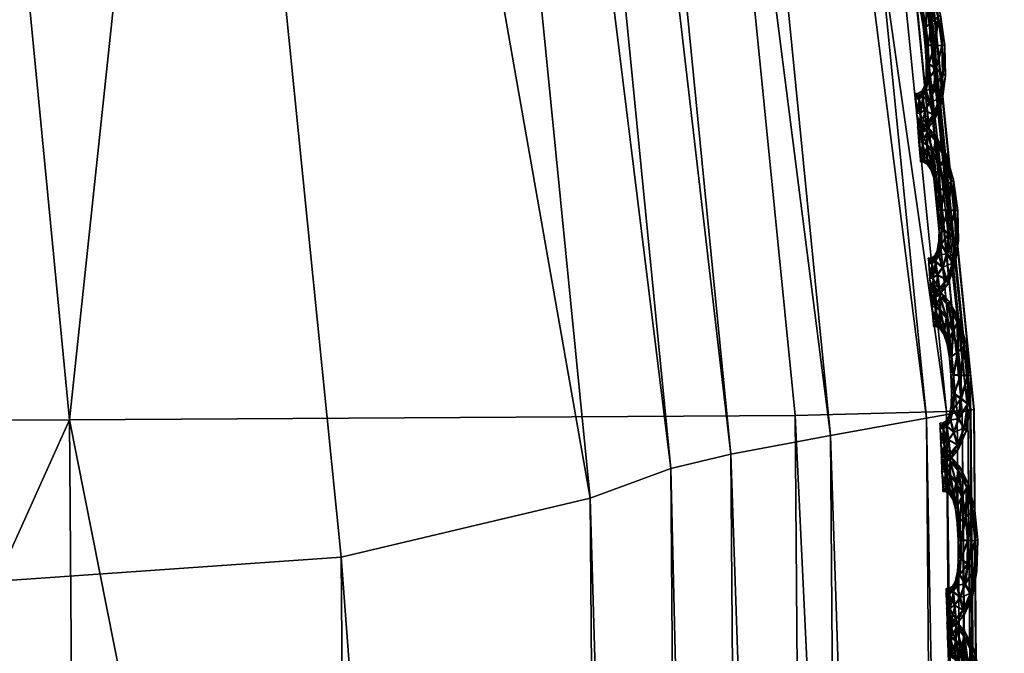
# Model space of a CAD drawing. Extents: x -7.4 to 7.4, y -11.5 to 9.8.
# Tile 380 of 469: x 7.08 to 7.428, y 1.151 to 1.375. Entities that reach past the tile are written whole.
import ezdxf

# ---------------------------------------------------------------- set-up
doc = ezdxf.new("R2010")
doc.units = 0
doc.header["$MEASUREMENT"] = 0
for name, color, linetype in [('A-FURN-3-ST', 150, 'Continuous'), ('A-FURN-3-ST-SEAM', 130, 'Continuous'), ('A-FURN-3-ST-SI', 160, 'Continuous')]:
    doc.layers.add(name, color=color, linetype=linetype)

msp = doc.modelspace()

# ---------------------------------------------------------------- meshes
at = {"layer": 'A-FURN-3-ST'}
mesh = msp.add_polyface(dxfattribs=at)
corners = [(6.79807, 4.56379, 17.6574), (7.0794, 3.58857, 17.67801), (7.07785, 3.58804, 17.67147), (7.28822, 2.48213, 17.70076), (7.2866, 2.48172, 17.69421), (7.08193, 3.58948, 17.68916), (7.29095, 2.48279, 17.71179), (6.8004, 4.56486, 17.66862), (7.41549, 1.23692, 17.70604), (7.29095, 2.48279, 17.68338), (7.28822, 2.48213, 17.68847), (7.41268, 1.23647, 17.71114), (7.33104, 1.22143, 17.75876), (7.20927, 2.45827, 17.73616), (7.18842, 2.45016, 17.75415), (6.9847, 3.54613, 17.73145), (6.95502, 3.52409, 17.82101), (7.15953, 2.43355, 17.84258), (7.00496, 3.55693, 17.71331), (7.24331, 2.4687, 17.73947), (7.03709, 3.57077, 17.71688), (6.72973, 4.52527, 17.69243), (6.75933, 4.54208, 17.69627), (7.06796, 3.58363, 17.71852), (7.27612, 2.47838, 17.74092), (7.36618, 1.22802, 17.76191), (7.40014, 1.23412, 17.7632), (6.79807, 4.56375, 17.64512), (7.0794, 3.58857, 17.66573), (7.08193, 3.58948, 17.66063), (6.79668, 4.56309, 17.65086), (7.4147, 1.23672, 17.75115), (7.29016, 2.4825, 17.72878), (7.41549, 1.23692, 17.73434), (7.08122, 3.58911, 17.70631), (6.78762, 4.55773, 17.69813), (6.79973, 4.56441, 17.68592), (7.41098, 1.23622, 17.71684), (7.41268, 1.23647, 17.72338), (6.86558, 3.4803, 18.00832), (7.07097, 2.40055, 18.02776)]
mesh.append_faces([[corners[k] for k in face] for face in [(0, 1, 2), (1, 3, 4), (4, 2, 1), (5, 6, 3), (3, 1, 5), (7, 5, 1), (8, 9, 10), (11, 10, 4), (12, 13, 14), (14, 15, 16), (16, 17, 14), (13, 18, 15), (15, 14, 13), (19, 20, 18), (18, 13, 19), (21, 18, 20), (22, 20, 23), (24, 23, 20), (20, 19, 24), (25, 19, 13), (26, 24, 19), (27, 28, 29), (28, 10, 9), (9, 29, 28), (2, 4, 10), (10, 28, 2), (30, 2, 28), (31, 32, 24), (33, 6, 32), (32, 34, 23), (23, 24, 32), (35, 23, 34), (36, 34, 5), (6, 5, 34), (34, 32, 6), (37, 4, 3), (38, 3, 6), (39, 40, 17), (17, 16, 39)]])
mesh = msp.add_polyface(dxfattribs=at)
corners = [(7.22977, 2.47974, 1.00292), (7.35379, 1.23499, 1.00342), (7.0974, 1.23355, 0.61819), (6.97746, 2.47748, 0.61819), (7.36432, -0.11388, 1.00364), (7.10761, -0.11441, 0.61819), (7.23187, -1.52018, 1.00345), (6.97947, -1.51977, 0.61819), (6.94358, -2.93336, 1.00296), (6.70064, -2.932, 0.61819), (6.49747, -4.30695, 1.00243), (6.26973, -4.302, 0.61819), (2.26399, -2.9313, 0.55836), (2.16775, -1.51952, 0.55836), (3.0253, -1.51952, 0.55836), (3.10702, -2.9313, 0.55836), (2.93167, -0.11466, 0.55836), (2.84505, 1.23285, 0.55836), (2.08805, -0.11466, 0.55836), (2.77575, 2.47636, 0.55836), (2.02663, 1.23285, 0.55836), (2.45224, -5.39073, 0.55836), (2.3693, -4.27613, 0.55836), (3.15503, -4.27547, 0.55836), (4.17159, -2.9313, 0.55836), (5.25451, -2.9313, 0.55836), (4.97271, -4.28639, 0.55836), (4.06343, -4.27934, 0.55836), (3.87811, -5.41615, 0.55836), (4.60186, -5.47272, 0.55836), (6.4913, -0.11462, 0.56582), (6.37871, -1.51956, 0.56582), (5.48815, -0.11466, 0.55836), (5.42456, -1.51952, 0.55836), (6.12967, -2.93138, 0.56582), (6.47938, 1.23293, 0.56582), (6.36909, 2.47649, 0.56582), (5.45958, 1.23285, 0.55836), (5.36104, 2.47636, 0.55836), (5.74344, -4.29463, 0.56582), (4.17689, -0.11466, 0.55836), (4.20372, -1.51956, 0.55836), (4.11143, 1.23285, 0.55836), (4.02429, 2.47636, 0.55836)]
mesh.append_faces([[corners[k] for k in face] for face in [(0, 1, 2), (2, 3, 0), (4, 5, 2), (2, 1, 4), (6, 7, 5), (5, 4, 6), (8, 9, 7), (7, 6, 8), (10, 11, 9), (9, 8, 10), (24, 25, 26), (26, 27, 24), (27, 26, 29), (30, 5, 7), (7, 31, 30), (32, 30, 31), (31, 33, 32), (33, 31, 34), (34, 25, 33), (31, 7, 9), (9, 34, 31), (3, 2, 35), (35, 36, 3), (36, 35, 37), (37, 38, 36), (35, 30, 32), (32, 37, 35), (2, 5, 30), (30, 35, 2), (34, 9, 11), (11, 39, 34), (25, 34, 39), (39, 26, 25), (40, 32, 33), (33, 41, 40), (41, 33, 25), (25, 24, 41), (38, 37, 42), (42, 43, 38), (37, 32, 40), (40, 42, 37)]])
mesh.append_faces([[corners[k] for k in face] for face in [(12, 13, 14), (14, 15, 12), (16, 14, 13), (17, 16, 18), (19, 17, 20), (21, 22, 23), (22, 12, 15), (15, 23, 22), (27, 23, 15), (14, 16, 40), (15, 14, 41), (17, 19, 43), (16, 17, 42)]], dxfattribs={"vtx0": -1, "vtx1": -1, "vtx2": -1})
mesh.append_faces([[corners[k] for k in face] for face in [(15, 24, 27), (23, 27, 28)]], dxfattribs={"vtx0": -1, "vtx2": -1})
mesh.append_faces([[corners[k] for k in face] for face in [(40, 41, 14), (41, 24, 15), (43, 42, 17), (42, 40, 16)]], dxfattribs={"vtx1": -1, "vtx2": -1})
mesh = msp.add_polyface(dxfattribs=at)
corners = [(7.28822, 2.48213, 17.68847), (7.41268, 1.23647, 17.71114), (7.41549, 1.23692, 17.70604), (7.42329, -0.11335, 17.72247), (7.4261, -0.11318, 17.71734), (7.41098, 1.23622, 17.71684), (7.42159, -0.11343, 17.72818), (7.2866, 2.48172, 17.69421), (7.32012, -0.12072, 17.78766), (7.30979, 1.21632, 17.77656), (7.28138, 1.20586, 17.86388), (7.29174, -0.12455, 17.87437), (7.18842, 2.45016, 17.75415), (7.15953, 2.43355, 17.84258), (7.33104, 1.22143, 17.75876), (7.34141, -0.11883, 17.76993), (7.37663, -0.11644, 17.77306), (7.36618, 1.22802, 17.76191), (7.20927, 2.45827, 17.73616), (7.24331, 2.4687, 17.73947), (7.40014, 1.23412, 17.7632), (7.41066, -0.11417, 17.77427), (7.4253, -0.11322, 17.76233), (7.4147, 1.23672, 17.75115), (7.27612, 2.47838, 17.74092), (7.29016, 2.4825, 17.72878), (7.41549, 1.23692, 17.73434), (7.4261, -0.11318, 17.74563), (7.28822, 2.48213, 17.70076), (7.41268, 1.23647, 17.72338), (7.42329, -0.11335, 17.73472), (7.29095, 2.48279, 17.71179), (6.90353, 1.16466, 18.23564), (6.9137, -0.13967, 18.24374), (7.20377, -0.13218, 18.05602), (7.19337, 1.18501, 18.0467), (7.07097, 2.40055, 18.02776)]
mesh.append_faces([[corners[k] for k in face] for face in [(0, 1, 2), (1, 3, 4), (4, 2, 1), (5, 6, 3), (3, 1, 5), (7, 5, 1), (8, 9, 10), (10, 11, 8), (9, 12, 13), (13, 10, 9), (12, 9, 14), (15, 14, 9), (9, 8, 15), (16, 17, 14), (14, 15, 16), (18, 14, 17), (19, 17, 20), (21, 20, 17), (17, 16, 21), (22, 23, 20), (20, 21, 22), (24, 20, 23), (25, 23, 26), (27, 26, 23), (23, 22, 27), (28, 29, 5), (29, 30, 6), (6, 5, 29), (26, 27, 30), (30, 29, 26), (31, 26, 29), (32, 33, 34), (34, 35, 32), (32, 35, 36), (36, 35, 10), (10, 13, 36), (35, 34, 11), (11, 10, 35)]])
at = {"layer": 'A-FURN-3-ST-SEAM'}
mesh = msp.add_polyface(dxfattribs=at)
corners = [(7.4018, 1.3845, 17.71779), (7.40417, 1.37594, 17.71798), (7.40196, 1.37416, 17.71928), (7.40298, 1.36584, 17.71943), (7.40512, 1.37664, 17.7146), (7.40022, 1.38125, 17.71913), (7.40049, 1.36588, 17.71813), (7.40556, 1.36584, 17.71817), (7.40663, 1.36588, 17.71479), (7.40247, 1.38578, 17.71441), (7.39859, 1.3904, 17.71764), (7.39978, 1.37243, 17.71802), (7.40081, 1.35929, 17.71821), (7.40326, 1.35752, 17.71954), (7.40576, 1.36588, 17.71144), (7.40441, 1.37597, 17.71125), (7.39788, 1.38611, 17.71901), (7.39871, 1.37799, 17.71795), (7.39962, 1.36588, 17.71475), (7.39907, 1.37177, 17.71468), (7.40576, 1.35574, 17.71833), (7.40683, 1.35509, 17.71498), (7.40599, 1.35583, 17.71159), (7.402, 1.38459, 17.71106), (7.39899, 1.39204, 17.71422), (7.39563, 1.39369, 17.71753), (7.39824, 1.3768, 17.7146), (7.39998, 1.36003, 17.71487), (7.40061, 1.35373, 17.71829), (7.40263, 1.35043, 17.71962), (7.40354, 1.3576, 17.71026), (7.40326, 1.36592, 17.71015), (7.40223, 1.37424, 17.71), (7.39563, 1.38883, 17.7189), (7.39725, 1.38182, 17.71783), (7.39713, 1.38022, 17.71452), (7.40002, 1.37247, 17.71129), (7.40069, 1.36592, 17.71141), (7.39895, 1.37803, 17.71121), (7.40473, 1.34718, 17.7184), (7.4056, 1.34598, 17.71509), (7.40493, 1.34726, 17.71167), (7.40295, 1.35055, 17.71038), (7.40049, 1.38133, 17.70989), (7.39883, 1.39043, 17.71091), (7.39571, 1.39554, 17.71411), (7.39369, 1.39497, 17.71745), (7.39748, 1.38186, 17.7111), (7.40105, 1.35937, 17.71152), (7.39998, 1.355, 17.71491), (7.39978, 1.34993, 17.71836), (7.40109, 1.34561, 17.71966), (7.40085, 1.35381, 17.71156), (7.39365, 1.39687, 17.71403), (7.39401, 1.38986, 17.71886), (7.39574, 1.38397, 17.71779), (7.39586, 1.38215, 17.71448), (7.39594, 1.38401, 17.71106), (7.3982, 1.38615, 17.70973), (7.40247, 1.34133, 17.71848), (7.40307, 1.33972, 17.71513), (7.40267, 1.34141, 17.71175), (7.40136, 1.34573, 17.71042), (7.39998, 1.35002, 17.71159), (7.39586, 1.39373, 17.7108), (7.39393, 1.39501, 17.71072), (7.39238, 1.39707, 17.71403), (7.39242, 1.39513, 17.71745), (7.39594, 1.38887, 17.70966), (7.39938, 1.35159, 17.71494), (7.39859, 1.34779, 17.71836), (7.39927, 1.34293, 17.7197), (7.39262, 1.39517, 17.71072), (7.39278, 1.38999, 17.71886), (7.3944, 1.38475, 17.71776), (7.39463, 1.38289, 17.71445), (7.39463, 1.38484, 17.71103), (7.40002, 1.33803, 17.71852), (7.40038, 1.33626, 17.71517), (7.40022, 1.33811, 17.71179), (7.39954, 1.34301, 17.71045), (7.39879, 1.34787, 17.71163), (7.39844, 1.34969, 17.71498), (7.39432, 1.3899, 17.70962), (7.39309, 1.39006, 17.70962), (7.39737, 1.34701, 17.71836), (7.39776, 1.3419, 17.7197), (7.39321, 1.38487, 17.71776), (7.39349, 1.38298, 17.71445), (7.39345, 1.38491, 17.71103), (7.39733, 1.34895, 17.71498), (7.39828, 1.3368, 17.71852), (7.39851, 1.33494, 17.71517), (7.39847, 1.33687, 17.71179), (7.39808, 1.34198, 17.71045), (7.3976, 1.34709, 17.71163), (7.39618, 1.34886, 17.71498), (7.39622, 1.34689, 17.71836), (7.39658, 1.34174, 17.7197), (7.39642, 1.34697, 17.71163), (7.39701, 1.33663, 17.71848), (7.39729, 1.33478, 17.71517), (7.39725, 1.33671, 17.71175), (7.39685, 1.34186, 17.71042)]
mesh.append_faces([[corners[k] for k in face] for face in [(2, 1, 0), (1, 2, 3), (0, 1, 4), (0, 5, 2), (6, 3, 2), (3, 7, 1), (8, 4, 1), (4, 9, 0), (5, 0, 10), (11, 2, 5), (3, 6, 12), (2, 11, 6), (7, 3, 13), (1, 7, 8), (4, 8, 14), (9, 4, 15), (10, 0, 9), (10, 16, 5), (5, 17, 11), (12, 6, 18), (12, 13, 3), (6, 11, 19), (13, 20, 7), (21, 8, 7), (22, 14, 8), (14, 15, 4), (15, 23, 9), (9, 24, 10), (16, 10, 25), (17, 5, 16), (11, 17, 26), (19, 18, 6), (18, 27, 12), (13, 12, 28), (26, 19, 11), (20, 13, 29), (7, 20, 21), (8, 21, 22), (14, 22, 30), (15, 14, 31), (23, 15, 32), (24, 9, 23), (25, 10, 24), (25, 33, 16), (16, 34, 17), (35, 26, 17), (18, 19, 36), (27, 18, 37), (28, 12, 27), (28, 29, 13), (19, 26, 38), (29, 39, 20), (40, 21, 20), (41, 22, 21), (42, 30, 22), (30, 31, 14), (31, 32, 15), (32, 43, 23), (23, 44, 24), (24, 45, 25), (33, 25, 46), (34, 16, 33), (17, 34, 35), (26, 35, 47), (38, 36, 19), (36, 37, 18), (37, 48, 27), (27, 49, 28), (29, 28, 50), (47, 38, 26), (39, 29, 51), (20, 39, 40), (21, 40, 41), (22, 41, 42), (30, 42, 52), (31, 30, 48), (32, 31, 37), (43, 32, 36), (44, 23, 43), (45, 24, 44), (25, 45, 53), (53, 46, 25), (46, 54, 33), (33, 55, 34), (56, 35, 34), (57, 47, 35), (36, 38, 43), (37, 36, 32), (48, 37, 31), (49, 27, 48), (50, 28, 49), (50, 51, 29), (38, 47, 58), (51, 59, 39), (60, 40, 39), (61, 41, 40), (62, 42, 41), (63, 52, 42), (52, 48, 30), (43, 58, 44), (44, 64, 45), (65, 53, 45), (46, 53, 66), (54, 46, 67), (55, 33, 54), (34, 55, 56), (35, 56, 57), (47, 57, 68), (58, 43, 38), (48, 52, 49), (49, 69, 50), (51, 50, 70), (68, 58, 47), (59, 51, 71), (39, 59, 60), (40, 60, 61), (41, 61, 62), (42, 62, 63), (52, 63, 69), (64, 44, 58), (45, 64, 65), (53, 65, 72), (72, 66, 53), (66, 67, 46), (67, 73, 54), (54, 74, 55), (56, 55, 74), (57, 56, 75), (68, 57, 76), (69, 49, 52), (70, 50, 69), (70, 71, 51), (58, 68, 64), (71, 77, 59), (78, 60, 59), (79, 61, 60), (80, 62, 61), (81, 63, 62), (82, 69, 63), (83, 65, 64), (84, 72, 65), (74, 54, 73), (74, 75, 56), (75, 76, 57), (76, 83, 68), (69, 82, 70), (71, 70, 85), (64, 68, 83), (77, 71, 86), (59, 77, 78), (60, 78, 79), (61, 79, 80), (62, 80, 81), (63, 81, 82), (65, 83, 84), (73, 87, 74), (75, 74, 87), (76, 75, 88), (83, 76, 89), (70, 82, 90), (90, 85, 70), (85, 86, 71), (86, 91, 77), (78, 77, 91), (79, 78, 92), (80, 79, 93), (81, 80, 94), (82, 81, 95), (89, 84, 83), (87, 88, 75), (88, 89, 76), (95, 90, 82), (85, 90, 96), (86, 85, 97), (91, 86, 98), (91, 92, 78), (92, 93, 79), (93, 94, 80), (94, 95, 81), (90, 95, 99), (99, 96, 90), (96, 97, 85), (97, 98, 86), (98, 100, 91), (92, 91, 100), (93, 92, 101), (94, 93, 102), (95, 94, 103), (103, 99, 95), (100, 101, 92), (101, 102, 93), (102, 103, 94)]])
mesh = msp.add_polyface(dxfattribs=at)
corners = [(7.40635, 1.32624, 17.71878), (7.40876, 1.31763, 17.71897), (7.40651, 1.31587, 17.72027), (7.40754, 1.30754, 17.72038), (7.40967, 1.31834, 17.71559), (7.40477, 1.32295, 17.72011), (7.40504, 1.30758, 17.71913), (7.41011, 1.30754, 17.71916), (7.41118, 1.30754, 17.71578), (7.40702, 1.32748, 17.7154), (7.40319, 1.33214, 17.71859), (7.40437, 1.31413, 17.71901), (7.4054, 1.30103, 17.7192), (7.40781, 1.29922, 17.72053), (7.41035, 1.30762, 17.71243), (7.40896, 1.31771, 17.71224), (7.40247, 1.32781, 17.71996), (7.40326, 1.31973, 17.7189), (7.40421, 1.30762, 17.71574), (7.40362, 1.31351, 17.71566), (7.41035, 1.29745, 17.71931), (7.41137, 1.29679, 17.71593), (7.41055, 1.29753, 17.71258), (7.40659, 1.32629, 17.71205), (7.40354, 1.33374, 17.71521), (7.40017, 1.33543, 17.71848), (7.40283, 1.31854, 17.71555), (7.40457, 1.30173, 17.71582), (7.4052, 1.29547, 17.71928), (7.40718, 1.29217, 17.72061), (7.40813, 1.29934, 17.71125), (7.40786, 1.30762, 17.71114), (7.40683, 1.31594, 17.71099), (7.40022, 1.33057, 17.71989), (7.40184, 1.32352, 17.71882), (7.40168, 1.32196, 17.71551), (7.40457, 1.31421, 17.71228), (7.40528, 1.30767, 17.71239), (7.4035, 1.31977, 17.71216), (7.40928, 1.28888, 17.71939), (7.41015, 1.28768, 17.71604), (7.40952, 1.28896, 17.71266), (7.4075, 1.29225, 17.71137), (7.40508, 1.32303, 17.71084), (7.40338, 1.33218, 17.71186), (7.4003, 1.33729, 17.71509), (7.39824, 1.33671, 17.71844), (7.40204, 1.32361, 17.71209), (7.4056, 1.30112, 17.71247), (7.40453, 1.29674, 17.71589), (7.40433, 1.29168, 17.71931), (7.40564, 1.28736, 17.72065), (7.4054, 1.29555, 17.71255), (7.39824, 1.33865, 17.71502), (7.39855, 1.3316, 17.71985), (7.4003, 1.32571, 17.71878), (7.40041, 1.3239, 17.71544), (7.40053, 1.32575, 17.71201), (7.40275, 1.3279, 17.71072), (7.40702, 1.28303, 17.71947), (7.40765, 1.28146, 17.71612), (7.40726, 1.28311, 17.71274), (7.40595, 1.28743, 17.71141), (7.40457, 1.29176, 17.71258), (7.40041, 1.33547, 17.71175), (7.39847, 1.33675, 17.71171), (7.39693, 1.33881, 17.71502), (7.39697, 1.33687, 17.71844), (7.40049, 1.33061, 17.71064), (7.40393, 1.29332, 17.71593), (7.40315, 1.28953, 17.71935), (7.40382, 1.28463, 17.72068), (7.39721, 1.33692, 17.71171), (7.39733, 1.33177, 17.71985), (7.39899, 1.32649, 17.71875), (7.39923, 1.32464, 17.71544), (7.39919, 1.32658, 17.71201), (7.40457, 1.27977, 17.71947), (7.40496, 1.278, 17.71616), (7.40481, 1.27985, 17.71274), (7.40413, 1.28476, 17.71141), (7.40334, 1.28962, 17.71262), (7.40298, 1.29143, 17.71597), (7.39887, 1.33164, 17.71061), (7.39764, 1.33181, 17.71057), (7.40196, 1.28875, 17.71935), (7.40235, 1.28364, 17.72068), (7.3978, 1.32661, 17.71871), (7.39804, 1.32472, 17.7154), (7.398, 1.3267, 17.71198), (7.40188, 1.29069, 17.71597), (7.40283, 1.27858, 17.71951), (7.40311, 1.27668, 17.71616), (7.40303, 1.27866, 17.71274), (7.40263, 1.28377, 17.71141), (7.40216, 1.28884, 17.71262), (7.40073, 1.29061, 17.71593), (7.40077, 1.28867, 17.71935), (7.40113, 1.28352, 17.72068), (7.40101, 1.28871, 17.71262), (7.40156, 1.27841, 17.71947), (7.40184, 1.27651, 17.71612), (7.4018, 1.27849, 17.71274), (7.40144, 1.2836, 17.71141)]
mesh.append_faces([[corners[k] for k in face] for face in [(2, 1, 0), (1, 2, 3), (0, 1, 4), (0, 5, 2), (6, 3, 2), (3, 7, 1), (8, 4, 1), (4, 9, 0), (5, 0, 10), (11, 2, 5), (3, 6, 12), (2, 11, 6), (7, 3, 13), (1, 7, 8), (4, 8, 14), (9, 4, 15), (10, 0, 9), (10, 16, 5), (5, 17, 11), (12, 6, 18), (12, 13, 3), (6, 11, 19), (13, 20, 7), (21, 8, 7), (22, 14, 8), (14, 15, 4), (15, 23, 9), (9, 24, 10), (16, 10, 25), (17, 5, 16), (11, 17, 26), (19, 18, 6), (18, 27, 12), (13, 12, 28), (26, 19, 11), (20, 13, 29), (7, 20, 21), (8, 21, 22), (14, 22, 30), (15, 14, 31), (23, 15, 32), (24, 9, 23), (25, 10, 24), (25, 33, 16), (16, 34, 17), (35, 26, 17), (18, 19, 36), (27, 18, 37), (28, 12, 27), (28, 29, 13), (19, 26, 38), (29, 39, 20), (40, 21, 20), (41, 22, 21), (42, 30, 22), (30, 31, 14), (31, 32, 15), (32, 43, 23), (23, 44, 24), (24, 45, 25), (33, 25, 46), (34, 16, 33), (17, 34, 35), (26, 35, 47), (38, 36, 19), (36, 37, 18), (37, 48, 27), (27, 49, 28), (29, 28, 50), (47, 38, 26), (39, 29, 51), (20, 39, 40), (21, 40, 41), (22, 41, 42), (30, 42, 52), (31, 30, 48), (32, 31, 37), (43, 32, 36), (44, 23, 43), (45, 24, 44), (25, 45, 53), (53, 46, 25), (46, 54, 33), (33, 55, 34), (56, 35, 34), (57, 47, 35), (36, 38, 43), (37, 36, 32), (48, 37, 31), (49, 27, 48), (50, 28, 49), (50, 51, 29), (38, 47, 58), (51, 59, 39), (60, 40, 39), (61, 41, 40), (62, 42, 41), (63, 52, 42), (52, 48, 30), (43, 58, 44), (44, 64, 45), (65, 53, 45), (46, 53, 66), (54, 46, 67), (55, 33, 54), (34, 55, 56), (35, 56, 57), (47, 57, 68), (58, 43, 38), (48, 52, 49), (49, 69, 50), (51, 50, 70), (68, 58, 47), (59, 51, 71), (39, 59, 60), (40, 60, 61), (41, 61, 62), (42, 62, 63), (52, 63, 69), (64, 44, 58), (45, 64, 65), (53, 65, 72), (72, 66, 53), (66, 67, 46), (67, 73, 54), (54, 74, 55), (56, 55, 74), (57, 56, 75), (68, 57, 76), (69, 49, 52), (70, 50, 69), (70, 71, 51), (58, 68, 64), (71, 77, 59), (78, 60, 59), (79, 61, 60), (80, 62, 61), (81, 63, 62), (82, 69, 63), (83, 65, 64), (84, 72, 65), (74, 54, 73), (74, 75, 56), (75, 76, 57), (76, 83, 68), (69, 82, 70), (71, 70, 85), (64, 68, 83), (77, 71, 86), (59, 77, 78), (60, 78, 79), (61, 79, 80), (62, 80, 81), (63, 81, 82), (65, 83, 84), (73, 87, 74), (75, 74, 87), (76, 75, 88), (83, 76, 89), (70, 82, 90), (90, 85, 70), (85, 86, 71), (86, 91, 77), (78, 77, 91), (79, 78, 92), (80, 79, 93), (81, 80, 94), (82, 81, 95), (89, 84, 83), (87, 88, 75), (88, 89, 76), (95, 90, 82), (85, 90, 96), (86, 85, 97), (91, 86, 98), (91, 92, 78), (92, 93, 79), (93, 94, 80), (94, 95, 81), (90, 95, 99), (99, 96, 90), (96, 97, 85), (97, 98, 86), (98, 100, 91), (92, 91, 100), (93, 92, 101), (94, 93, 102), (95, 94, 103), (103, 99, 95), (100, 101, 92), (101, 102, 93), (102, 103, 94)]])
mesh = msp.add_polyface(dxfattribs=at)
corners = [(7.4109, 1.26795, 17.71977), (7.41332, 1.25933, 17.71996), (7.41106, 1.25761, 17.72122), (7.41205, 1.24924, 17.72137), (7.41423, 1.26004, 17.71658), (7.40936, 1.26469, 17.7211), (7.40955, 1.24932, 17.72008), (7.41458, 1.24924, 17.72011), (7.41565, 1.24924, 17.71677), (7.41161, 1.26918, 17.71639), (7.40773, 1.27384, 17.71958), (7.40892, 1.25587, 17.72), (7.40979, 1.24273, 17.72019), (7.41217, 1.24092, 17.72148), (7.41482, 1.24928, 17.71338), (7.41351, 1.25942, 17.71323), (7.40702, 1.26956, 17.72095), (7.40786, 1.26143, 17.71989), (7.40873, 1.24937, 17.71673), (7.40821, 1.25525, 17.71665), (7.41462, 1.23915, 17.72027), (7.41565, 1.23849, 17.71688), (7.41482, 1.23919, 17.7135), (7.41114, 1.26799, 17.71304), (7.40809, 1.27548, 17.7162), (7.40477, 1.27717, 17.71947), (7.40738, 1.26028, 17.71654), (7.409, 1.24347, 17.71681), (7.40944, 1.23717, 17.72023), (7.41134, 1.23387, 17.72156), (7.41245, 1.24104, 17.7122), (7.41232, 1.24937, 17.71213), (7.41137, 1.25769, 17.71198), (7.40477, 1.27231, 17.72087), (7.40639, 1.26527, 17.71981), (7.40627, 1.2637, 17.71646), (7.40912, 1.25591, 17.71327), (7.40979, 1.24937, 17.71334), (7.40805, 1.26152, 17.71316), (7.41332, 1.23058, 17.72034), (7.41415, 1.22934, 17.717), (7.41355, 1.23066, 17.71361), (7.41165, 1.23395, 17.71228), (7.40963, 1.26477, 17.71182), (7.40797, 1.27392, 17.71285), (7.40485, 1.27903, 17.71604), (7.40283, 1.27846, 17.71943), (7.40663, 1.26535, 17.71308), (7.40999, 1.24281, 17.71346), (7.40884, 1.23845, 17.71684), (7.40849, 1.23338, 17.72027), (7.40963, 1.22905, 17.7216), (7.40967, 1.23725, 17.7135), (7.40279, 1.28039, 17.71601), (7.40315, 1.27334, 17.72084), (7.40488, 1.26741, 17.71974), (7.405, 1.26564, 17.71643), (7.40508, 1.26749, 17.713), (7.40734, 1.26963, 17.71171), (7.4109, 1.22473, 17.72038), (7.41145, 1.22312, 17.71703), (7.41114, 1.22481, 17.71365), (7.40995, 1.22913, 17.71232), (7.40873, 1.23346, 17.71353), (7.40496, 1.27721, 17.71274), (7.40303, 1.27849, 17.7127), (7.40152, 1.28059, 17.71601), (7.40156, 1.27862, 17.71943), (7.40508, 1.27235, 17.71163), (7.40813, 1.23503, 17.71688), (7.40722, 1.23128, 17.72027), (7.40773, 1.22634, 17.7216), (7.40176, 1.2787, 17.71266), (7.40192, 1.27351, 17.72084), (7.40354, 1.26827, 17.71974), (7.40378, 1.26638, 17.71639), (7.40374, 1.26832, 17.713), (7.40833, 1.22147, 17.72038), (7.40865, 1.21966, 17.71703), (7.40857, 1.22155, 17.71365), (7.40805, 1.22646, 17.71232), (7.40746, 1.23132, 17.71353), (7.40714, 1.23313, 17.71688), (7.40342, 1.27342, 17.71159), (7.4022, 1.27359, 17.71156), (7.40599, 1.23045, 17.72027), (7.40623, 1.22534, 17.7216), (7.40235, 1.2684, 17.7197), (7.40263, 1.2665, 17.71639), (7.40255, 1.26844, 17.71296), (7.40599, 1.23243, 17.71688), (7.40655, 1.22024, 17.72038), (7.40678, 1.21839, 17.71703), (7.40678, 1.22032, 17.71365), (7.40655, 1.22547, 17.71232), (7.40623, 1.23054, 17.71353), (7.40485, 1.23235, 17.71688), (7.40485, 1.23037, 17.72027), (7.40504, 1.22522, 17.7216), (7.40504, 1.23045, 17.71353), (7.40532, 1.22011, 17.72038), (7.40552, 1.21822, 17.71703), (7.40552, 1.22019, 17.71365), (7.40532, 1.22534, 17.71232)]
mesh.append_faces([[corners[k] for k in face] for face in [(2, 1, 0), (1, 2, 3), (0, 1, 4), (0, 5, 2), (6, 3, 2), (3, 7, 1), (8, 4, 1), (4, 9, 0), (5, 0, 10), (11, 2, 5), (3, 6, 12), (2, 11, 6), (7, 3, 13), (1, 7, 8), (4, 8, 14), (9, 4, 15), (10, 0, 9), (10, 16, 5), (5, 17, 11), (12, 6, 18), (12, 13, 3), (6, 11, 19), (13, 20, 7), (21, 8, 7), (22, 14, 8), (14, 15, 4), (15, 23, 9), (9, 24, 10), (16, 10, 25), (17, 5, 16), (11, 17, 26), (19, 18, 6), (18, 27, 12), (13, 12, 28), (26, 19, 11), (20, 13, 29), (7, 20, 21), (8, 21, 22), (14, 22, 30), (15, 14, 31), (23, 15, 32), (24, 9, 23), (25, 10, 24), (25, 33, 16), (16, 34, 17), (35, 26, 17), (18, 19, 36), (27, 18, 37), (28, 12, 27), (28, 29, 13), (19, 26, 38), (29, 39, 20), (40, 21, 20), (41, 22, 21), (42, 30, 22), (30, 31, 14), (31, 32, 15), (32, 43, 23), (23, 44, 24), (24, 45, 25), (33, 25, 46), (34, 16, 33), (17, 34, 35), (26, 35, 47), (38, 36, 19), (36, 37, 18), (37, 48, 27), (27, 49, 28), (29, 28, 50), (47, 38, 26), (39, 29, 51), (20, 39, 40), (21, 40, 41), (22, 41, 42), (30, 42, 52), (31, 30, 48), (32, 31, 37), (43, 32, 36), (44, 23, 43), (45, 24, 44), (25, 45, 53), (53, 46, 25), (46, 54, 33), (33, 55, 34), (56, 35, 34), (57, 47, 35), (36, 38, 43), (37, 36, 32), (48, 37, 31), (49, 27, 48), (50, 28, 49), (50, 51, 29), (38, 47, 58), (51, 59, 39), (60, 40, 39), (61, 41, 40), (62, 42, 41), (63, 52, 42), (52, 48, 30), (43, 58, 44), (44, 64, 45), (65, 53, 45), (46, 53, 66), (54, 46, 67), (55, 33, 54), (34, 55, 56), (35, 56, 57), (47, 57, 68), (58, 43, 38), (48, 52, 49), (49, 69, 50), (51, 50, 70), (68, 58, 47), (59, 51, 71), (39, 59, 60), (40, 60, 61), (41, 61, 62), (42, 62, 63), (52, 63, 69), (64, 44, 58), (45, 64, 65), (53, 65, 72), (72, 66, 53), (66, 67, 46), (67, 73, 54), (54, 74, 55), (56, 55, 74), (57, 56, 75), (68, 57, 76), (69, 49, 52), (70, 50, 69), (70, 71, 51), (58, 68, 64), (71, 77, 59), (78, 60, 59), (79, 61, 60), (80, 62, 61), (81, 63, 62), (82, 69, 63), (83, 65, 64), (84, 72, 65), (74, 54, 73), (74, 75, 56), (75, 76, 57), (76, 83, 68), (69, 82, 70), (71, 70, 85), (64, 68, 83), (77, 71, 86), (59, 77, 78), (60, 78, 79), (61, 79, 80), (62, 80, 81), (63, 81, 82), (65, 83, 84), (73, 87, 74), (75, 74, 87), (76, 75, 88), (83, 76, 89), (70, 82, 90), (90, 85, 70), (85, 86, 71), (86, 91, 77), (78, 77, 91), (79, 78, 92), (80, 79, 93), (81, 80, 94), (82, 81, 95), (89, 84, 83), (87, 88, 75), (88, 89, 76), (95, 90, 82), (85, 90, 96), (86, 85, 97), (91, 86, 98), (91, 92, 78), (92, 93, 79), (93, 94, 80), (94, 95, 81), (90, 95, 99), (99, 96, 90), (96, 97, 85), (97, 98, 86), (98, 100, 91), (92, 91, 100), (93, 92, 101), (94, 93, 102), (95, 94, 103), (103, 99, 95), (100, 101, 92), (101, 102, 93), (102, 103, 94)]])
mesh = msp.add_polyface(dxfattribs=at)
corners = [(7.41423, 1.20956, 17.72061), (7.41628, 1.20095, 17.72076), (7.41395, 1.19922, 17.72202), (7.41462, 1.19086, 17.72213), (7.41723, 1.20161, 17.71738), (7.41253, 1.20631, 17.72194), (7.41213, 1.1909, 17.72087), (7.41719, 1.19082, 17.72087), (7.41822, 1.19082, 17.71753), (7.41497, 1.21084, 17.71722), (7.4113, 1.21554, 17.72046), (7.41173, 1.19749, 17.7208), (7.41217, 1.18435, 17.72091), (7.4145, 1.1825, 17.72221), (7.41739, 1.1909, 17.71414), (7.41648, 1.201, 17.71403), (7.41043, 1.21121, 17.72183), (7.4109, 1.20309, 17.72072), (7.4113, 1.19098, 17.71749), (7.41098, 1.19687, 17.71741), (7.41696, 1.18069, 17.72099), (7.41795, 1.18006, 17.71764), (7.41715, 1.18077, 17.71426), (7.41446, 1.20965, 17.71388), (7.41173, 1.21714, 17.71707), (7.40845, 1.21887, 17.72038), (7.41039, 1.2019, 17.71738), (7.41137, 1.18505, 17.71753), (7.41173, 1.17875, 17.72095), (7.41355, 1.17545, 17.72228), (7.41482, 1.18262, 17.71296), (7.41494, 1.19094, 17.71289), (7.41427, 1.1993, 17.71277), (7.40829, 1.21397, 17.72175), (7.40963, 1.20693, 17.72065), (7.40944, 1.20536, 17.7173), (7.41197, 1.19757, 17.71407), (7.41237, 1.19098, 17.71414), (7.41114, 1.20314, 17.71399), (7.41549, 1.17211, 17.72106), (7.41632, 1.17092, 17.71772), (7.41573, 1.1722, 17.71433), (7.41387, 1.17554, 17.713), (7.41284, 1.20639, 17.71266), (7.41153, 1.21558, 17.71373), (7.4086, 1.22073, 17.71696), (7.40655, 1.22016, 17.72031), (7.40987, 1.20701, 17.71391), (7.4124, 1.18443, 17.71418), (7.4111, 1.18006, 17.7176), (7.4107, 1.17496, 17.72099), (7.41181, 1.17063, 17.72232), (7.41193, 1.17883, 17.71422), (7.40659, 1.22209, 17.71692), (7.40667, 1.215, 17.72171), (7.40821, 1.20911, 17.72061), (7.40825, 1.2073, 17.71726), (7.40841, 1.20915, 17.71388), (7.41074, 1.21129, 17.71255), (7.413, 1.1663, 17.7211), (7.41355, 1.1647, 17.71772), (7.41324, 1.16639, 17.71437), (7.41213, 1.17071, 17.71304), (7.4109, 1.17504, 17.71426), (7.40865, 1.21892, 17.71365), (7.40675, 1.22019, 17.71357), (7.40528, 1.2223, 17.71688), (7.40528, 1.22032, 17.72031), (7.40857, 1.21406, 17.71247), (7.41039, 1.17665, 17.7176), (7.4094, 1.17285, 17.72099), (7.40987, 1.16795, 17.72232), (7.40548, 1.2204, 17.71357), (7.40544, 1.21521, 17.72167), (7.4069, 1.20993, 17.72057), (7.40706, 1.20804, 17.71726), (7.40714, 1.20998, 17.71384), (7.41039, 1.16305, 17.7211), (7.41066, 1.16128, 17.71776), (7.41062, 1.16313, 17.71437), (7.41015, 1.16804, 17.71304), (7.40963, 1.17294, 17.71426), (7.40932, 1.17471, 17.7176), (7.40698, 1.21508, 17.71243), (7.40576, 1.21525, 17.71243), (7.40817, 1.17208, 17.72099), (7.40833, 1.16693, 17.72232), (7.40572, 1.21006, 17.72057), (7.40591, 1.20817, 17.71722), (7.40595, 1.2101, 17.71384), (7.40821, 1.17401, 17.7176), (7.4086, 1.16186, 17.7211), (7.40876, 1.15996, 17.71776), (7.4088, 1.16194, 17.71437), (7.40865, 1.16705, 17.71304), (7.40841, 1.17215, 17.71426), (7.40706, 1.17393, 17.7176), (7.40698, 1.17199, 17.72099), (7.40714, 1.1668, 17.72228), (7.40722, 1.17208, 17.71426), (7.40734, 1.16169, 17.72106), (7.4075, 1.15979, 17.71772), (7.40757, 1.16177, 17.71433), (7.40742, 1.16693, 17.71304)]
mesh.append_faces([[corners[k] for k in face] for face in [(2, 1, 0), (1, 2, 3), (0, 1, 4), (0, 5, 2), (6, 3, 2), (3, 7, 1), (8, 4, 1), (4, 9, 0), (5, 0, 10), (11, 2, 5), (3, 6, 12), (2, 11, 6), (7, 3, 13), (1, 7, 8), (4, 8, 14), (9, 4, 15), (10, 0, 9), (10, 16, 5), (5, 17, 11), (12, 6, 18), (12, 13, 3), (6, 11, 19), (13, 20, 7), (21, 8, 7), (22, 14, 8), (14, 15, 4), (15, 23, 9), (9, 24, 10), (16, 10, 25), (17, 5, 16), (11, 17, 26), (19, 18, 6), (18, 27, 12), (13, 12, 28), (26, 19, 11), (20, 13, 29), (7, 20, 21), (8, 21, 22), (14, 22, 30), (15, 14, 31), (23, 15, 32), (24, 9, 23), (25, 10, 24), (25, 33, 16), (16, 34, 17), (35, 26, 17), (18, 19, 36), (27, 18, 37), (28, 12, 27), (28, 29, 13), (19, 26, 38), (29, 39, 20), (40, 21, 20), (41, 22, 21), (42, 30, 22), (30, 31, 14), (31, 32, 15), (32, 43, 23), (23, 44, 24), (24, 45, 25), (33, 25, 46), (34, 16, 33), (17, 34, 35), (26, 35, 47), (38, 36, 19), (36, 37, 18), (37, 48, 27), (27, 49, 28), (29, 28, 50), (47, 38, 26), (39, 29, 51), (20, 39, 40), (21, 40, 41), (22, 41, 42), (30, 42, 52), (31, 30, 48), (32, 31, 37), (43, 32, 36), (44, 23, 43), (45, 24, 44), (25, 45, 53), (53, 46, 25), (46, 54, 33), (33, 55, 34), (56, 35, 34), (57, 47, 35), (36, 38, 43), (37, 36, 32), (48, 37, 31), (49, 27, 48), (50, 28, 49), (50, 51, 29), (38, 47, 58), (51, 59, 39), (60, 40, 39), (61, 41, 40), (62, 42, 41), (63, 52, 42), (52, 48, 30), (43, 58, 44), (44, 64, 45), (65, 53, 45), (46, 53, 66), (54, 46, 67), (55, 33, 54), (34, 55, 56), (35, 56, 57), (47, 57, 68), (58, 43, 38), (48, 52, 49), (49, 69, 50), (51, 50, 70), (68, 58, 47), (59, 51, 71), (39, 59, 60), (40, 60, 61), (41, 61, 62), (42, 62, 63), (52, 63, 69), (64, 44, 58), (45, 64, 65), (53, 65, 72), (72, 66, 53), (66, 67, 46), (67, 73, 54), (54, 74, 55), (56, 55, 74), (57, 56, 75), (68, 57, 76), (69, 49, 52), (70, 50, 69), (70, 71, 51), (58, 68, 64), (71, 77, 59), (78, 60, 59), (79, 61, 60), (80, 62, 61), (81, 63, 62), (82, 69, 63), (83, 65, 64), (84, 72, 65), (74, 54, 73), (74, 75, 56), (75, 76, 57), (76, 83, 68), (69, 82, 70), (71, 70, 85), (64, 68, 83), (77, 71, 86), (59, 77, 78), (60, 78, 79), (61, 79, 80), (62, 80, 81), (63, 81, 82), (65, 83, 84), (73, 87, 74), (75, 74, 87), (76, 75, 88), (83, 76, 89), (70, 82, 90), (90, 85, 70), (85, 86, 71), (86, 91, 77), (78, 77, 91), (79, 78, 92), (80, 79, 93), (81, 80, 94), (82, 81, 95), (89, 84, 83), (87, 88, 75), (88, 89, 76), (95, 90, 82), (85, 90, 96), (86, 85, 97), (91, 86, 98), (91, 92, 78), (92, 93, 79), (93, 94, 80), (94, 95, 81), (90, 95, 99), (99, 96, 90), (96, 97, 85), (97, 98, 86), (98, 100, 91), (92, 91, 100), (93, 92, 101), (94, 93, 102), (95, 94, 103), (103, 99, 95), (100, 101, 92), (101, 102, 93), (102, 103, 94)]])
mesh = msp.add_polyface(dxfattribs=at)
corners = [(7.41616, 1.15114, 17.72129), (7.41818, 1.14249, 17.72144), (7.41585, 1.14076, 17.72274), (7.41652, 1.13239, 17.72285), (7.41913, 1.14315, 17.7181), (7.41446, 1.14789, 17.72262), (7.41403, 1.13248, 17.72156), (7.41909, 1.13235, 17.7216), (7.42016, 1.13235, 17.71821), (7.41692, 1.15238, 17.71791), (7.41327, 1.15707, 17.72118), (7.41363, 1.13903, 17.72148), (7.41407, 1.12589, 17.72163), (7.4164, 1.12407, 17.72293), (7.41929, 1.13244, 17.71487), (7.41842, 1.14257, 17.71471), (7.41237, 1.15279, 17.72251), (7.4128, 1.14463, 17.72141), (7.4132, 1.13252, 17.71817), (7.41288, 1.13845, 17.71813), (7.41885, 1.12222, 17.72167), (7.41985, 1.1216, 17.71833), (7.41905, 1.1223, 17.71494), (7.4164, 1.15118, 17.71456), (7.41371, 1.15873, 17.71776), (7.41047, 1.16045, 17.72106), (7.41229, 1.14348, 17.71806), (7.41327, 1.12663, 17.71825), (7.41363, 1.12033, 17.72167), (7.41545, 1.11699, 17.72297), (7.41672, 1.12416, 17.71365), (7.41684, 1.13252, 17.71357), (7.41616, 1.14084, 17.71346), (7.41023, 1.15555, 17.72243), (7.41153, 1.14851, 17.72133), (7.41134, 1.14694, 17.71802), (7.41387, 1.13911, 17.71475), (7.41427, 1.13256, 17.71483), (7.41304, 1.14472, 17.71468), (7.41739, 1.11369, 17.72175), (7.41822, 1.11245, 17.7184), (7.41763, 1.11377, 17.71502), (7.41577, 1.11711, 17.71373), (7.41478, 1.14797, 17.71338), (7.41351, 1.15716, 17.71445), (7.41062, 1.16231, 17.71768), (7.40857, 1.16173, 17.72103), (7.41177, 1.14855, 17.7146), (7.4143, 1.12597, 17.71491), (7.413, 1.1216, 17.71829), (7.4126, 1.11653, 17.72167), (7.41371, 1.11217, 17.723), (7.41383, 1.12041, 17.71494), (7.40865, 1.16367, 17.7176), (7.40865, 1.15662, 17.7224), (7.41011, 1.15069, 17.72129), (7.41015, 1.14888, 17.71798), (7.41035, 1.15073, 17.71456), (7.41268, 1.15287, 17.71327), (7.4149, 1.10784, 17.72179), (7.41545, 1.10627, 17.71844), (7.41513, 1.10792, 17.71506), (7.41403, 1.11229, 17.71373), (7.4128, 1.11662, 17.71494), (7.41066, 1.1605, 17.71433), (7.4088, 1.16177, 17.71429), (7.40738, 1.16387, 17.7176), (7.4073, 1.16194, 17.72103), (7.41055, 1.15563, 17.71319), (7.41229, 1.11819, 17.71833), (7.4113, 1.11444, 17.72171), (7.41177, 1.10953, 17.723), (7.40754, 1.16198, 17.71429), (7.40746, 1.15679, 17.7224), (7.40884, 1.15151, 17.72126), (7.409, 1.14962, 17.71795), (7.40904, 1.15155, 17.71452), (7.41229, 1.10463, 17.72179), (7.41256, 1.10282, 17.71844), (7.41253, 1.10471, 17.71506), (7.41205, 1.10961, 17.71376), (7.41153, 1.11451, 17.71498), (7.41122, 1.11629, 17.71833), (7.40896, 1.1567, 17.71316), (7.40773, 1.15687, 17.71316), (7.41007, 1.11365, 17.72171), (7.41023, 1.1085, 17.723), (7.40765, 1.15164, 17.72126), (7.40781, 1.14974, 17.71795), (7.40789, 1.15172, 17.71452), (7.41011, 1.11559, 17.71833), (7.4105, 1.10343, 17.72179), (7.41066, 1.10154, 17.71844), (7.4107, 1.10352, 17.71506), (7.41055, 1.10863, 17.71376), (7.41031, 1.11373, 17.71498), (7.40896, 1.11554, 17.71829), (7.40888, 1.11357, 17.72167), (7.40904, 1.10842, 17.723), (7.40912, 1.11365, 17.71494), (7.40924, 1.10327, 17.72179), (7.4094, 1.10141, 17.71844), (7.40948, 1.10335, 17.71506), (7.40932, 1.10854, 17.71373)]
mesh.append_faces([[corners[k] for k in face] for face in [(2, 1, 0), (1, 2, 3), (0, 1, 4), (0, 5, 2), (6, 3, 2), (3, 7, 1), (8, 4, 1), (4, 9, 0), (5, 0, 10), (11, 2, 5), (3, 6, 12), (2, 11, 6), (7, 3, 13), (1, 7, 8), (4, 8, 14), (9, 4, 15), (10, 0, 9), (10, 16, 5), (5, 17, 11), (12, 6, 18), (12, 13, 3), (6, 11, 19), (13, 20, 7), (21, 8, 7), (22, 14, 8), (14, 15, 4), (15, 23, 9), (9, 24, 10), (16, 10, 25), (17, 5, 16), (11, 17, 26), (19, 18, 6), (18, 27, 12), (13, 12, 28), (26, 19, 11), (20, 13, 29), (7, 20, 21), (8, 21, 22), (14, 22, 30), (15, 14, 31), (23, 15, 32), (24, 9, 23), (25, 10, 24), (25, 33, 16), (16, 34, 17), (35, 26, 17), (18, 19, 36), (27, 18, 37), (28, 12, 27), (28, 29, 13), (19, 26, 38), (29, 39, 20), (40, 21, 20), (41, 22, 21), (42, 30, 22), (30, 31, 14), (31, 32, 15), (32, 43, 23), (23, 44, 24), (24, 45, 25), (33, 25, 46), (34, 16, 33), (17, 34, 35), (26, 35, 47), (38, 36, 19), (36, 37, 18), (37, 48, 27), (27, 49, 28), (29, 28, 50), (47, 38, 26), (39, 29, 51), (20, 39, 40), (21, 40, 41), (22, 41, 42), (30, 42, 52), (31, 30, 48), (32, 31, 37), (43, 32, 36), (44, 23, 43), (45, 24, 44), (25, 45, 53), (53, 46, 25), (46, 54, 33), (33, 55, 34), (56, 35, 34), (57, 47, 35), (36, 38, 43), (37, 36, 32), (48, 37, 31), (49, 27, 48), (50, 28, 49), (50, 51, 29), (38, 47, 58), (51, 59, 39), (60, 40, 39), (61, 41, 40), (62, 42, 41), (63, 52, 42), (52, 48, 30), (43, 58, 44), (44, 64, 45), (65, 53, 45), (46, 53, 66), (54, 46, 67), (55, 33, 54), (34, 55, 56), (35, 56, 57), (47, 57, 68), (58, 43, 38), (48, 52, 49), (49, 69, 50), (51, 50, 70), (68, 58, 47), (59, 51, 71), (39, 59, 60), (40, 60, 61), (41, 61, 62), (42, 62, 63), (52, 63, 69), (64, 44, 58), (45, 64, 65), (53, 65, 72), (72, 66, 53), (66, 67, 46), (67, 73, 54), (54, 74, 55), (56, 55, 74), (57, 56, 75), (68, 57, 76), (69, 49, 52), (70, 50, 69), (70, 71, 51), (58, 68, 64), (71, 77, 59), (78, 60, 59), (79, 61, 60), (80, 62, 61), (81, 63, 62), (82, 69, 63), (83, 65, 64), (84, 72, 65), (74, 54, 73), (74, 75, 56), (75, 76, 57), (76, 83, 68), (69, 82, 70), (71, 70, 85), (64, 68, 83), (77, 71, 86), (59, 77, 78), (60, 78, 79), (61, 79, 80), (62, 80, 81), (63, 81, 82), (65, 83, 84), (73, 87, 74), (75, 74, 87), (76, 75, 88), (83, 76, 89), (70, 82, 90), (90, 85, 70), (85, 86, 71), (86, 91, 77), (78, 77, 91), (79, 78, 92), (80, 79, 93), (81, 80, 94), (82, 81, 95), (89, 84, 83), (87, 88, 75), (88, 89, 76), (95, 90, 82), (85, 90, 96), (86, 85, 97), (91, 86, 98), (91, 92, 78), (92, 93, 79), (93, 94, 80), (94, 95, 81), (90, 95, 99), (99, 96, 90), (96, 97, 85), (97, 98, 86), (98, 100, 91), (92, 91, 100), (93, 92, 101), (94, 93, 102), (95, 94, 103), (103, 99, 95), (100, 101, 92), (101, 102, 93), (102, 103, 94)]])
at = {"layer": 'A-FURN-3-ST-SI'}
mesh = msp.add_polyface(dxfattribs=at)
corners = [(6.45394, 5.42764, 17.62188), (6.8004, 4.56486, 17.64002), (6.80151, 4.5654, 17.37185), (6.45489, 5.42822, 17.35409), (6.80167, 4.56548, 11.48407), (6.45504, 5.42835, 11.46894), (7.08193, 3.58948, 17.66063), (7.29095, 2.48279, 17.68338), (7.29222, 2.48312, 17.4143), (7.08311, 3.58989, 17.39201), (7.08331, 3.58998, 11.50123), (7.29238, 2.48316, 11.5202), (7.4168, 1.23713, 17.43647), (7.41549, 1.23692, 17.70604), (7.4261, -0.11318, 17.71734), (7.417, 1.23713, 11.53907), (7.4276, -0.11309, 11.5485), (6.80044, 4.56524, 7.24937), (6.45382, 5.42806, 7.24032), (6.79186, 4.56363, 2.97067), (6.44523, 5.42621, 2.96767), (7.29115, 2.48304, 7.27105), (7.08208, 3.58977, 7.25968), (7.0735, 3.58845, 2.97413), (7.2826, 2.48205, 2.9779), (7.41577, 1.23705, 7.28239), (7.40718, 1.23643, 2.9817), (6.74132, 4.55996, 1.00205), (6.39632, 5.42196, 1.00167), (7.22977, 2.47974, 1.00292), (7.02166, 3.58544, 1.00247), (7.35379, 1.23499, 1.00342)]
mesh.append_faces([[corners[k] for k in face] for face in [(0, 1, 2), (2, 3, 0), (3, 2, 4), (4, 5, 3), (6, 7, 8), (8, 9, 6), (1, 6, 9), (9, 2, 1), (2, 9, 10), (10, 4, 2), (9, 8, 11), (11, 10, 9), (12, 13, 14), (7, 13, 12), (12, 8, 7), (8, 12, 15), (15, 11, 8), (16, 15, 12), (5, 4, 17), (17, 18, 5), (17, 19, 20), (20, 18, 17), (10, 11, 21), (21, 22, 10), (4, 10, 22), (22, 17, 4), (22, 23, 19), (19, 17, 22), (21, 24, 23), (23, 22, 21), (25, 15, 16), (11, 15, 25), (25, 21, 11), (25, 26, 24), (24, 21, 25), (20, 19, 27), (27, 28, 20), (24, 29, 30), (30, 23, 24), (19, 23, 30), (30, 27, 19), (26, 31, 29), (29, 24, 26)]])
mesh = msp.add_polyface(dxfattribs=at)
corners = [(6.55643, -4.31075, 17.38988), (6.55545, -4.31041, 17.65843), (5.97253, -5.62158, 17.63625), (7.00472, -2.93542, 17.41571), (7.00353, -2.93522, 17.68478), (6.55659, -4.31078, 11.4994), (7.00488, -2.93542, 11.52138), (5.97332, -5.62204, 17.36816), (7.4261, -0.11318, 17.71734), (7.4274, -0.1131, 17.44757), (7.4168, 1.23713, 17.43647), (7.4276, -0.11309, 11.5485), (7.29432, -1.5208, 17.43833), (7.29305, -1.52076, 17.70791), (7.29451, -1.5208, 11.54063), (6.55536, -4.31061, 7.25858), (5.97344, -5.62211, 11.48092), (7.00365, -2.93534, 7.27178), (6.54678, -4.30963, 2.97375), (6.99506, -2.93476, 2.97816), (5.97221, -5.62191, 7.24751), (7.42637, -0.11309, 7.28805), (7.41577, 1.23705, 7.28239), (7.41779, -0.11334, 2.98356), (7.40718, 1.23643, 2.9817), (7.29329, -1.5208, 7.28334), (7.2847, -1.52059, 2.98201), (7.36432, -0.11388, 1.00364), (7.35379, 1.23499, 1.00342), (6.94358, -2.93336, 1.00296), (7.23187, -1.52018, 1.00345), (6.49747, -4.30695, 1.00243), (5.96362, -5.6205, 2.97006)]
mesh.append_faces([[corners[k] for k in face] for face in [(0, 1, 2), (1, 0, 3), (3, 4, 1), (0, 5, 6), (6, 3, 0), (5, 0, 7), (8, 9, 10), (10, 9, 11), (4, 3, 12), (12, 13, 4), (13, 12, 9), (9, 8, 13), (12, 14, 11), (11, 9, 12), (3, 6, 14), (14, 12, 3), (15, 5, 16), (5, 15, 17), (17, 6, 5), (15, 18, 19), (19, 17, 15), (18, 15, 20), (11, 21, 22), (21, 23, 24), (24, 22, 21), (6, 17, 25), (25, 14, 6), (14, 25, 21), (21, 11, 14), (25, 26, 23), (23, 21, 25), (17, 19, 26), (26, 25, 17), (23, 27, 28), (28, 24, 23), (19, 29, 30), (30, 26, 19), (26, 30, 27), (27, 23, 26), (31, 18, 32), (18, 31, 29), (29, 19, 18)]])

doc.saveas('drawing.dxf')
